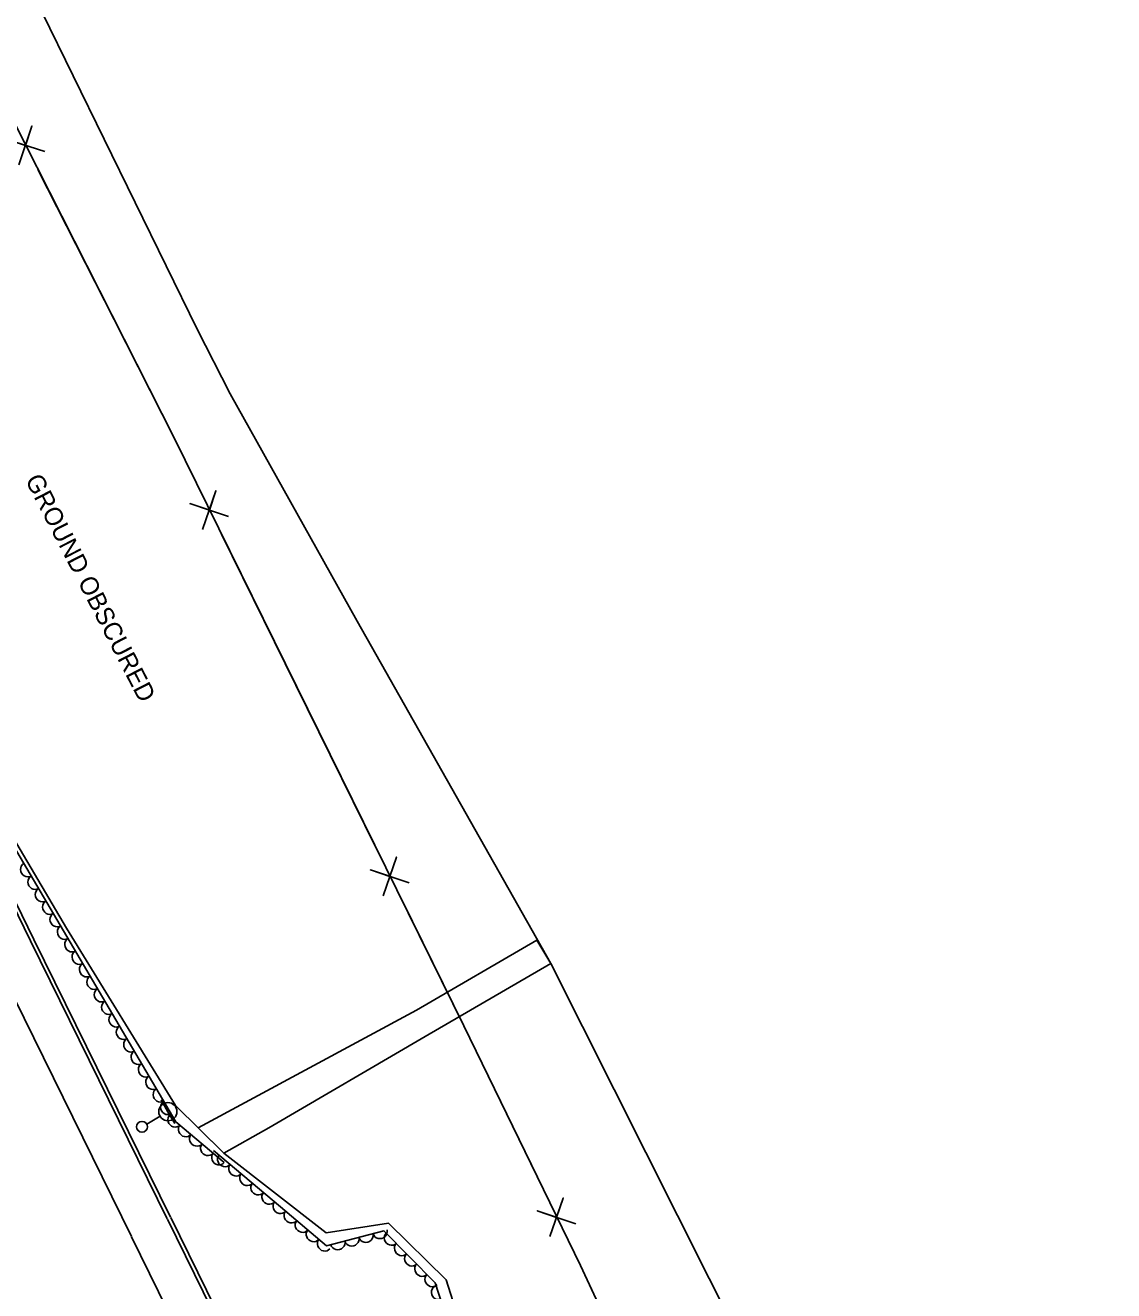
# Model space of a CAD drawing. Extents: x 1746719 to 1766531, y 631721 to 662391.
# Drawn here: x 1762808.1 to 1763107.8, y 636716.8 to 637065.4 of the extents above; entities that cross this region are included whole.
import ezdxf

# ---------------------------------------------------------------- set-up
doc = ezdxf.new("R2010")
doc.units = 0
for name, color, linetype in [('SURVEY - AERIAL SURVEY - Photo Control - Points - Elevations', 7, 'Continuous'), ('SURVEY - AERIAL SURVEY - Photo Control - Points - Locators', 7, 'Continuous'), ('SURVEY - AERIAL SURVEY - Photo Control - Points - Numbers', 7, 'Continuous'), ('SURVEY - AERIAL SURVEY - Photo Control with Text', 7, 'Continuous'), ('SURVEY - CENTERLINE - Existing Roads - Development', 7, 'Continuous'), ('SURVEY - CENTERLINE - Existing Roads Curve Text', 7, 'Continuous')]:
    doc.layers.add(name, color=color, linetype=linetype)

msp = doc.modelspace()

# ---------------------------------------------------------------- linework, layer by layer
at = {"layer": 'SURVEY - AERIAL SURVEY - Photo Control - Points - Elevations'}
for points in [[(1762837.34, 636731.73), (1762799.64, 636808.32), (1762756.67, 636896.45), (1762702.96, 637006.55), (1762657.57, 637098.74), (1762614.67, 637186.87), (1762566.84, 637285.15), (1762521.54, 637377.89), (1762439.45, 637546.18)], [(1762847.2, 636736.59), (1762809.52, 636813.16), (1762766.56, 636901.27), (1762712.84, 637011.39), (1762667.45, 637103.58), (1762624.57, 637191.68), (1762576.73, 637289.97), (1762531.42, 637382.71), (1762511.67, 637423.21)], [(1763704.89, 634983.66), (1763640.33, 635116.26), (1763572.67, 635254.52), (1763501.45, 635399.63), (1763427.19, 635551.31), (1763340.37, 635728.58), (1763263.89, 635885.41), (1763187.43, 636041.67), (1763122.68, 636173.79), (1763042.99, 636337.18), (1762975.48, 636475.16), (1762847.24, 636736.51)], [(1763695, 634978.85), (1763630.44, 635111.43), (1763562.79, 635249.68), (1763491.57, 635394.79), (1763417.31, 635546.47), (1763330.49, 635723.75), (1763254.01, 635880.59), (1763177.55, 636036.83), (1763112.8, 636168.96), (1763033.11, 636332.35), (1762965.6, 636470.32), (1762837.37, 636731.67)]]:
    msp.add_lwpolyline(points, dxfattribs=at)
at = {"layer": 'SURVEY - AERIAL SURVEY - Photo Control - Points - Locators'}
for points in [[(1762862.79, 636754.7), (1762849.42, 636767.87), (1762819.41, 636816.71), (1762776.19, 636889.95), (1762779.41, 636904.89), (1762741.18, 636974.58), (1762720.9, 636980.2), (1762689.14, 637050.48), (1762705.54, 637061.91), (1762723.72, 637068.94), (1762708.09, 637102.74), (1762678.62, 637102.42), (1762661.68, 637099.39), (1762618.4, 637186.29), (1762576.32, 637272.96), (1762529.81, 637368.33)], [(1762672.68, 637360.22), (1762723.14, 637253.78), (1762767.23, 637161.21), (1762812.72, 637068.94), (1762855.43, 636981.74), (1762864.54, 636963.92), (1762899.51, 636901.3), (1762952.81, 636806.93), (1762918.19, 636786.87), (1762875.14, 636761.64), (1762862.79, 636754.7)], [(1762855.72, 636761.66), (1762915.79, 636794.06), (1762948.96, 636813.36), (1762952.81, 636806.93), (1763013.9, 636685.45), (1763025.09, 636662.89), (1763070.4, 636555.62), (1763094.41, 636499.13), (1763123.77, 636445.46), (1763150.07, 636397.69), (1763162.17, 636366.06), (1763198.22, 636302.04), (1763238.5, 636231.32), (1763273.29, 636158.17), (1763313.15, 636074.51), (1763350.67, 635995.46), (1763380.26, 635934.07), (1763411.62, 635868.46), (1763466.91, 635754.2), (1763477.33, 635732.13), (1763497.46, 635693.59), (1763531.02, 635629.76), (1763548.12, 635593.75), (1763602.09, 635502.11)], [(1762935.13, 636684.77), (1762923.96, 636719.84), (1762908.11, 636735.38), (1762890.97, 636732.77), (1762862.79, 636754.7), (1762855.72, 636761.66)]]:
    msp.add_lwpolyline(points, dxfattribs=at)
at = {"layer": 'SURVEY - AERIAL SURVEY - Photo Control - Points - Numbers'}
for points in [[(1762848.1, 636737.03), (1762810.42, 636813.6), (1762767.46, 636901.71), (1762713.74, 637011.83), (1762668.35, 637104.02), (1762625.46, 637192.12), (1762580.75, 637283.99)], [(1763446.24, 635514.67), (1763428.09, 635551.75), (1763341.27, 635729.02), (1763264.79, 635885.85), (1763188.33, 636042.11), (1763123.58, 636174.23), (1763043.89, 636337.61), (1762976.38, 636475.6), (1762848.14, 636736.95)]]:
    msp.add_lwpolyline(points, dxfattribs=at)
at = {"layer": 'SURVEY - AERIAL SURVEY - Photo Control with Text'}
for points in [[(1762862.89, 636752.12), (1762849.55, 636763.36), (1762801.15, 636845.57), (1762772.64, 636891.97), (1762776.9, 636906.16), (1762740.47, 636971.71), (1762720.4, 636978.55), (1762714.68, 636989.42), (1762685.48, 637052.24), (1762704.87, 637065.85), (1762719.23, 637071.7), (1762707.91, 637099.34), (1762680.97, 637100.35), (1762662.78, 637097.23), (1762658.4, 637102.56), (1762612.3, 637197.08), (1762558.78, 637307.19), (1762520.33, 637387.23), (1762505.74, 637426.54), (1762513.58, 637431.76), (1762498.22, 637470.88), (1762468.27, 637540.9), (1762434.15, 637614.59), (1762433.01, 637617.65)], [(1762930.82, 636688.61), (1762920.97, 636718.94), (1762906.86, 636733.31), (1762891.04, 636729.15), (1762878.33, 636739.9), (1762859.95, 636755.46)]]:
    msp.add_lwpolyline(points, dxfattribs=at)
for centre, major_axis in [((1762808.68, 636832.77), (-1.01, 1.72)), ((1762810.71, 636829.33), (-1.01, 1.72)), ((1762812.74, 636825.88), (-1.01, 1.72)), ((1762814.77, 636822.43), (-1.01, 1.72)), ((1762816.8, 636818.99), (-1.01, 1.72)), ((1762818.83, 636815.54), (-1.01, 1.72)), ((1762820.86, 636812.09), (-1.01, 1.72)), ((1762822.89, 636808.65), (-1.01, 1.72)), ((1762824.92, 636805.2), (-1.01, 1.72)), ((1762826.95, 636801.75), (-1.01, 1.72)), ((1762828.98, 636798.31), (-1.01, 1.72)), ((1762831.01, 636794.86), (-1.01, 1.72)), ((1762833.04, 636791.41), (-1.01, 1.72)), ((1762835.06, 636787.96), (-1.01, 1.72)), ((1762837.09, 636784.52), (-1.01, 1.72)), ((1762839.12, 636781.07), (-1.01, 1.72)), ((1762841.15, 636777.62), (-1.01, 1.72)), ((1762843.18, 636774.18), (-1.01, 1.72)), ((1762845.21, 636770.73), (-1.01, 1.72)), ((1762847.24, 636767.28), (-1.01, 1.72)), ((1762849.27, 636763.84), (-1.01, 1.72)), ((1762852.19, 636761.14), (-1.53, 1.29)), ((1762855.25, 636758.56), (-1.53, 1.29)), ((1762858.3, 636755.98), (-1.53, 1.29)), ((1762861.36, 636753.41), (-1.53, 1.29)), ((1762862.99, 636752.89), (-1.53, 1.29)), ((1762866.04, 636750.31), (-1.53, 1.29)), ((1762869.09, 636747.72), (-1.53, 1.29)), ((1762872.14, 636745.14), (-1.53, 1.29)), ((1762875.2, 636742.55), (-1.53, 1.29)), ((1762878.25, 636739.97), (-1.53, 1.29)), ((1762881.3, 636737.39), (-1.53, 1.29)), ((1762884.36, 636734.8), (-1.53, 1.29)), ((1762887.41, 636732.22), (-1.53, 1.29)), ((1762905.79, 636733.03), (-1.93, -0.51)), ((1762890.47, 636729.64), (-1.53, 1.29)), ((1762894.18, 636729.98), (-1.93, -0.51)), ((1762898.05, 636730.99), (-1.93, -0.51)), ((1762901.92, 636732.01), (-1.93, -0.51)), ((1762908.89, 636731.25), (-1.4, 1.43)), ((1762911.69, 636728.39), (-1.4, 1.43)), ((1762914.49, 636725.54), (-1.4, 1.43)), ((1762917.29, 636722.68), (-1.4, 1.43)), ((1762920.09, 636719.83), (-1.4, 1.43)), ((1762921.82, 636716.32), (-0.62, 1.9))]:
    msp.add_ellipse(centre, major_axis=major_axis, ratio=0.940188, start_param=0, end_param=3.141593, dxfattribs=at)
at = {"layer": 'SURVEY - CENTERLINE - Existing Roads - Development'}
for p, q in [((1762847.36, 636766.12), (1762845.47, 636769.36)), ((1762841.53, 636762.72), (1762845.2, 636764.86)), ((1762847.36, 636766.12), (1762849.25, 636762.89))]:
    msp.add_line(p, q, dxfattribs=at)
for centre, radius in [((1762847.36, 636766.12), 2.5), ((1762840.23, 636761.96), 1.5)]:
    msp.add_circle(centre, radius, dxfattribs=at)
at = {"layer": 'SURVEY - CENTERLINE - Existing Roads Curve Text'}
for points in [[(1762233.05, 638186.11), (1762232.15, 638176.06), (1762236.35, 638177.14), (1762242.98, 638144.89), (1762268.6, 638084.83), (1762295.55, 638028.9), (1762340.04, 637936.99), (1762382.83, 637849.97), (1762430.45, 637751.03), (1762470.02, 637671.11), (1762489.49, 637631.31), (1762643.02, 637371.95), (1762683.78, 637288.85), (1762709.82, 637235.07), (1762773.45, 637100.98), (1762849.07, 636951.78), (1762928.82, 636789.81)], [(1762813.49, 637030.61), (1762802.78, 637034.05), (1762808.15, 637032.29), (1762809.91, 637037.66), (1762806.35, 637027)], [(1762811.59, 637025.73), (1762832.56, 636984.34)], [(1762832.56, 636984.34), (1762849.07, 636951.78), (1762855.03, 636939.67)], [(1762864.09, 636930.09), (1762853.43, 636933.65), (1762858.78, 636931.82), (1762860.6, 636937.18), (1762856.92, 636926.56)], [(1762862.14, 636925.23), (1762882.64, 636883.6)], [(1762882.64, 636883.6), (1762904.73, 636838.74)], [(1762913.79, 636829.16), (1762903.12, 636832.72), (1762908.48, 636830.9), (1762910.3, 636836.25), (1762906.61, 636825.63)], [(1762911.84, 636824.3), (1762928.82, 636789.81)], [(1762928.82, 636789.81), (1762960.97, 636723.74), (1763086.1, 636454.87), (1763365.02, 635894.2), (1763461.56, 635698.81)], [(1762928.82, 636789.81), (1762950.7, 636744.85)], [(1762959.72, 636735.23), (1762949.06, 636738.83), (1762954.41, 636736.98), (1762956.26, 636742.33), (1762952.52, 636731.73)], [(1762957.74, 636730.38), (1762960.97, 636723.74), (1762977.43, 636688.36)]]:
    msp.add_lwpolyline(points, dxfattribs=at)

# ---------------------------------------------------------------- texts
at = {"layer": 'SURVEY - AERIAL SURVEY - Photo Control - Points - Locators'}
msp.add_text('GROUND OBSCURED', height=5, rotation=297.2908, dxfattribs=at).set_placement((1762807.95, 636940.19))

doc.saveas('drawing.dxf')
